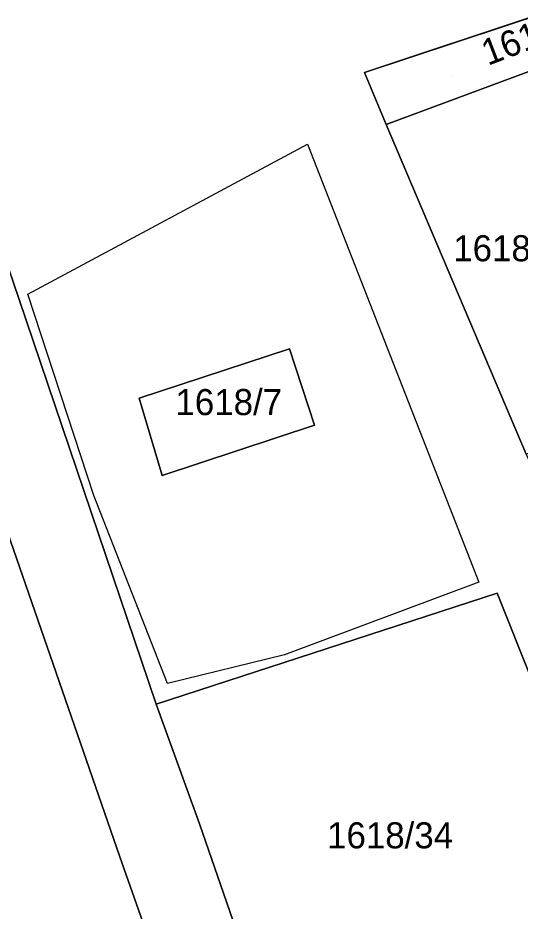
# Model space of a CAD drawing. Extents: x -263943 to -261149, y -1236934 to -1230686.
# Drawn here: x -262350.4 to -262311.9, y -1236325.7 to -1236257.2 of the extents above; entities that cross this region are included whole.
import ezdxf

# ---------------------------------------------------------------- set-up
doc = ezdxf.new("R2010")
doc.units = 0
for name, color, linetype in [('body_kn', 7, 'Continuous'), ('kladpar_druhypozemkov', 7, 'Continuous'), ('kladpar_hranice', 7, 'Continuous'), ('kladpar_parcelnecisla', 7, 'Continuous'), ('kladpar_plochy', 7, 'Continuous'), ('zappar_hrandruhpozemk', 7, 'Continuous')]:
    doc.layers.add(name, color=color, linetype=linetype)

msp = doc.modelspace()

# ---------------------------------------------------------------- linework, layer by layer
at = {"layer": 'body_kn'}
for p, q in [((-262323.83, -1236261.4), (-262323.83, -1236261.4)), ((-262323.83, -1236261.4), (-262323.83, -1236261.4)), ((-262322.17, -1236265.4), (-262322.17, -1236265.4)), ((-262328.21, -1236266.91), (-262328.21, -1236266.91)), ((-262349.65, -1236278.4), (-262349.65, -1236278.4)), ((-262349.65, -1236278.4), (-262349.65, -1236278.4)), ((-262350.33, -1236278.74), (-262350.33, -1236278.74)), ((-262329.59, -1236282.59), (-262329.59, -1236282.59)), ((-262341.11, -1236286.38), (-262341.11, -1236286.38)), ((-262341.11, -1236286.38), (-262341.11, -1236286.38)), ((-262327.65, -1236288.44), (-262327.65, -1236288.44)), ((-262339.34, -1236292.32), (-262339.34, -1236292.32)), ((-262344.59, -1236293.84), (-262344.59, -1236293.84)), ((-262315.05, -1236300.5), (-262315.05, -1236300.5)), ((-262313.65, -1236301.34), (-262313.65, -1236301.34)), ((-262329.96, -1236306.07), (-262329.96, -1236306.07)), ((-262338.93, -1236308.26), (-262338.93, -1236308.26)), ((-262339.8, -1236309.86), (-262339.8, -1236309.86)), ((-262336.49, -1236319.02), (-262336.49, -1236319.02)), ((-262342.59, -1236321.56), (-262342.59, -1236321.56))]:
    msp.add_line(p, q, dxfattribs=at)
at = {"layer": 'kladpar_druhypozemkov'}
for p, q in [((-262317.19, -1236261.72), (-262317.19, -1236261.72)), ((-262312.36, -1236273.68), (-262312.36, -1236273.68)), ((-262334.41, -1236284.98), (-262334.41, -1236284.98)), ((-262321.96, -1236318.55), (-262321.96, -1236318.55))]:
    msp.add_line(p, q, dxfattribs=at)
at = {"layer": 'kladpar_hranice'}
msp.add_line((-262306.14, -1236255.52), (-262323.83, -1236261.4), dxfattribs=at)
for points in [[(-262337.02, -1236337.39), (-262342.59, -1236321.56), (-262356.34, -1236281.87), (-262369.76, -1236243.7), (-262382.07, -1236207.49), (-262384.1, -1236201.72), (-262377.49, -1236199.53), (-262371.5, -1236217.09), (-262363.32, -1236240.66), (-262350.33, -1236278.74), (-262339.8, -1236309.86), (-262336.49, -1236319.02), (-262329.74, -1236338.53)], [(-262323.83, -1236261.4), (-262322.17, -1236265.4), (-262311.42, -1236290.68), (-262307.59, -1236299.15), (-262296.37, -1236325.71), (-262302.8, -1236328.5), (-262313.65, -1236301.34), (-262339.8, -1236309.86), (-262350.33, -1236278.74), (-262363.32, -1236240.66)], [(-262300.84, -1236257.46), (-262303.59, -1236258.49), (-262322.17, -1236265.4), (-262323.83, -1236261.4), (-262306.14, -1236255.52), (-262302.93, -1236254.45), (-262294.77, -1236251.74), (-262288.75, -1236257.8), (-262299.3, -1236260.83), (-262300.84, -1236257.46)], [(-262311.02, -1236264.74), (-262305.79, -1236279.41), (-262304.09, -1236278.91), (-262301.15, -1236287.13), (-262311.42, -1236290.68), (-262322.17, -1236265.4), (-262303.59, -1236258.49), (-262300.84, -1236257.46), (-262299.3, -1236260.83), (-262311.02, -1236264.74)], [(-262356.34, -1236281.87), (-262342.59, -1236321.56), (-262337.02, -1236337.39)], [(-262341.11, -1236286.38), (-262329.59, -1236282.59), (-262327.65, -1236288.44), (-262339.34, -1236292.32), (-262341.11, -1236286.38)], [(-262329.59, -1236282.59), (-262341.11, -1236286.38), (-262339.34, -1236292.32), (-262327.65, -1236288.44), (-262329.59, -1236282.59)], [(-262327.88, -1236338.02), (-262329.74, -1236338.53), (-262336.49, -1236319.02), (-262339.8, -1236309.86), (-262313.65, -1236301.34), (-262302.8, -1236328.5), (-262327.88, -1236338.02)]]:
    msp.add_lwpolyline(points, dxfattribs=at)
at = {"layer": 'kladpar_plochy'}
for p, q in [((-262350.33, -1236278.74), (-262363.32, -1236240.66)), ((-262306.14, -1236255.52), (-262323.83, -1236261.4)), ((-262323.83, -1236261.4), (-262322.17, -1236265.4)), ((-262322.17, -1236265.4), (-262311.42, -1236290.68)), ((-262339.8, -1236309.86), (-262350.33, -1236278.74)), ((-262329.59, -1236282.59), (-262341.11, -1236286.38)), ((-262327.65, -1236288.44), (-262329.59, -1236282.59)), ((-262341.11, -1236286.38), (-262339.34, -1236292.32)), ((-262339.34, -1236292.32), (-262327.65, -1236288.44)), ((-262313.65, -1236301.34), (-262339.8, -1236309.86)), ((-262302.8, -1236328.5), (-262313.65, -1236301.34))]:
    msp.add_line(p, q, dxfattribs=at)
for points in [[(-262337.02, -1236337.39), (-262342.59, -1236321.56), (-262356.34, -1236281.87), (-262369.76, -1236243.7), (-262382.07, -1236207.49), (-262384.1, -1236201.72), (-262377.49, -1236199.53), (-262371.5, -1236217.09), (-262363.32, -1236240.66), (-262350.33, -1236278.74), (-262339.8, -1236309.86), (-262336.49, -1236319.02), (-262329.74, -1236338.53)], [(-262356.34, -1236281.87), (-262342.59, -1236321.56), (-262337.02, -1236337.39)]]:
    msp.add_lwpolyline(points, dxfattribs=at)
for points in [[(-262300.84, -1236257.46), (-262303.59, -1236258.49), (-262322.17, -1236265.4), (-262323.83, -1236261.4), (-262306.14, -1236255.52), (-262302.93, -1236254.45), (-262294.77, -1236251.74), (-262288.75, -1236257.8), (-262299.3, -1236260.83)], [(-262311.02, -1236264.74), (-262305.79, -1236279.41), (-262304.09, -1236278.91), (-262301.15, -1236287.13), (-262311.42, -1236290.68), (-262322.17, -1236265.4), (-262303.59, -1236258.49), (-262300.84, -1236257.46), (-262299.3, -1236260.83)], [(-262341.11, -1236286.38), (-262329.59, -1236282.59), (-262327.65, -1236288.44), (-262339.34, -1236292.32)], [(-262327.88, -1236338.02), (-262329.74, -1236338.53), (-262336.49, -1236319.02), (-262339.8, -1236309.86), (-262313.65, -1236301.34), (-262302.8, -1236328.5)]]:
    msp.add_lwpolyline(points, close=True, dxfattribs=at)
at = {"layer": 'zappar_hrandruhpozemk'}
for p, q in [((-262349.65, -1236278.4), (-262328.21, -1236266.91)), ((-262328.21, -1236266.91), (-262315.05, -1236300.5))]:
    msp.add_line(p, q, dxfattribs=at)
msp.add_lwpolyline([(-262315.05, -1236300.5), (-262329.96, -1236306.07), (-262338.93, -1236308.26), (-262344.59, -1236293.84), (-262349.65, -1236278.4)], dxfattribs=at)

# ---------------------------------------------------------------- texts
at = {"layer": 'kladpar_parcelnecisla'}
msp.add_text('1618/32', height=2, rotation=21, dxfattribs=at).set_placement((-262314.368, -1236260.898))
for s, p in [('1618/26', (-262317.02, -1236275.88)), ('1618/7', (-262338.325, -1236287.68)), ('1618/34', (-262326.696, -1236320.91))]:
    msp.add_text(s, height=2, dxfattribs=at).set_placement(p)

doc.saveas('drawing.dxf')
